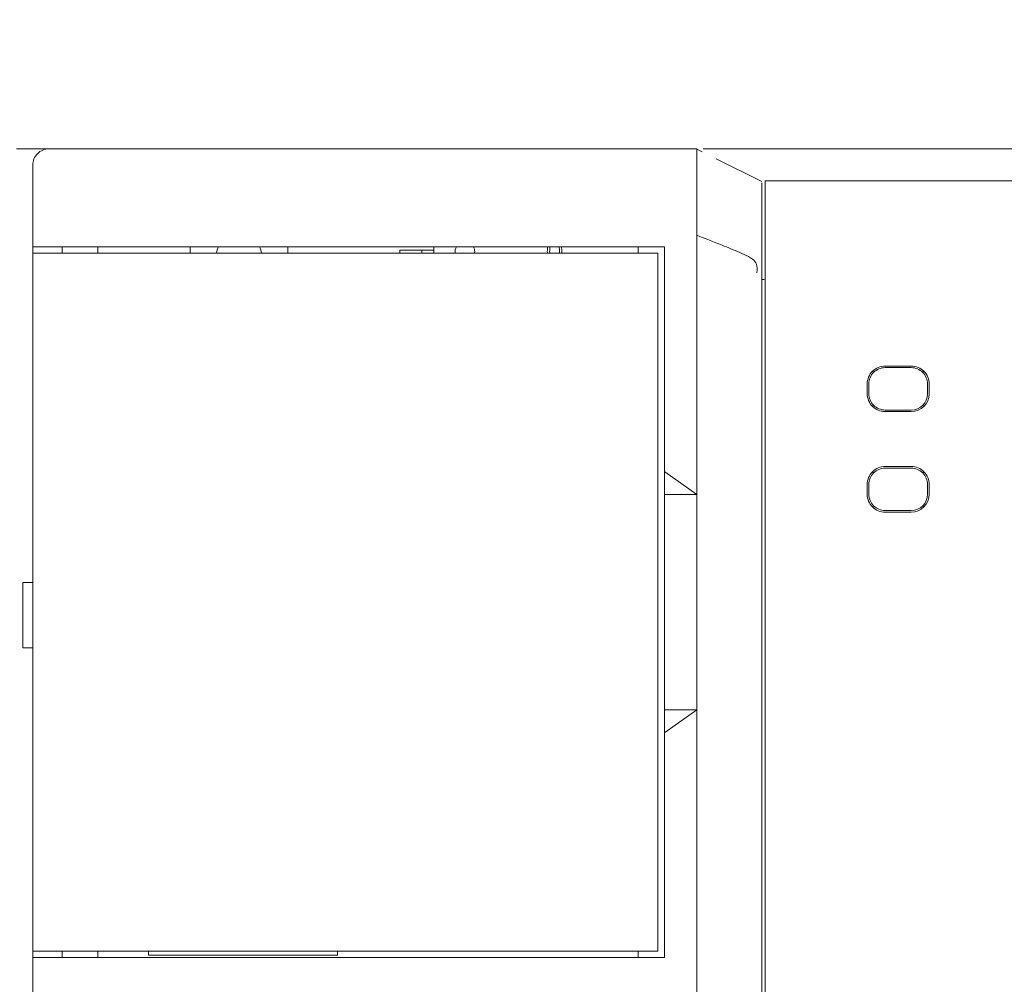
# Model space of a CAD drawing. Header units: millimetres. Extents: x -1114 to 1396, y -630 to 631.
# Tile 475 of 656: x 381 to 411, y -159 to -130. Entities that reach past the tile are written whole.
import ezdxf

# ---------------------------------------------------------------- set-up
doc = ezdxf.new("R2010")
doc.units = ezdxf.units.MM
doc.header["$MEASUREMENT"] = 0

msp = doc.modelspace()

# ---------------------------------------------------------------- linework, layer by layer
at = {"lineweight": 18}
for points, knots in [([(1038.9843, -629.7647), (1038.9843, -629.7647), (-1111.4882, -629.7647), (-1111.4882, -629.7647), (-1111.4882, -629.7647), (-1111.4882, -629.7647), (-1111.4882, 630.7883), (-1111.4882, 630.7883), (-1111.4882, 630.7883), (-1111.4882, 630.7883), (1038.9843, 630.7883), (1038.9843, 630.7883)], [0, 0, 0, 0, 0.3333333, 0.3333333, 0.3333333, 0.3333333, 0.6666667, 0.6666667, 0.6666667, 0.6666667, 1, 1, 1, 1]), ([(382.0788, -133.6727), (381.9462, -133.6727), (381.819, -133.7254), (381.7252, -133.8191), (381.7252, -133.8191), (381.6315, -133.9129), (381.5788, -134.0401), (381.5788, -134.1727)], [0, 0, 0, 0, 0.5, 0.5, 0.5, 0.5, 1, 1, 1, 1]), ([(401.9499, -133.6755), (401.9481, -133.6807), (401.9478, -133.6935), (401.9482, -133.7135), (401.9482, -133.7135), (401.9484, -133.727), (401.9489, -133.7438), (401.9493, -133.764), (401.9493, -133.764), (401.9497, -133.7842), (401.95, -133.8078), (401.95, -133.8348), (401.95, -133.8348), (401.9501, -133.8483), (401.95, -133.8626), (401.9499, -133.8776), (401.9499, -133.8776), (401.9499, -133.8927), (401.9498, -133.9085), (401.9497, -133.9251), (401.9497, -133.9251), (401.9494, -133.9582), (401.9491, -133.9943), (401.9489, -134.0334), (401.9489, -134.0334), (401.9484, -134.1115), (401.948, -134.2014), (401.9481, -134.3035), (401.9481, -134.3035), (401.9481, -134.3162), (401.9481, -134.3292), (401.9481, -134.3423), (401.9481, -134.3423), (401.9481, -134.3554), (401.9481, -134.3686), (401.9482, -134.382), (401.9482, -134.382), (401.9482, -134.4088), (401.9483, -134.4362), (401.9484, -134.4641), (401.9484, -134.4641), (401.9486, -134.52), (401.9488, -134.5782), (401.9491, -134.6386), (401.9491, -134.6386), (401.9496, -134.7594), (401.95, -134.8891), (401.9495, -135.0281), (401.9495, -135.0281), (401.9494, -135.0629), (401.9492, -135.0983), (401.9491, -135.1339), (401.9491, -135.1339), (401.949, -135.1696), (401.9488, -135.2056), (401.9487, -135.2419), (401.9487, -135.2419), (401.9485, -135.3146), (401.9483, -135.3886), (401.9483, -135.464), (401.9483, -135.464), (401.9483, -135.6147), (401.949, -135.7708), (401.9509, -135.9323)], [0, 0, 0, 0, 0.0625, 0.0625, 0.0625, 0.0625, 0.125, 0.125, 0.125, 0.125, 0.1875, 0.1875, 0.1875, 0.1875, 0.25, 0.25, 0.25, 0.25, 0.3125, 0.3125, 0.3125, 0.3125, 0.375, 0.375, 0.375, 0.375, 0.4375, 0.4375, 0.4375, 0.4375, 0.5, 0.5, 0.5, 0.5, 0.5625, 0.5625, 0.5625, 0.5625, 0.625, 0.625, 0.625, 0.625, 0.6875, 0.6875, 0.6875, 0.6875, 0.75, 0.75, 0.75, 0.75, 0.8125, 0.8125, 0.8125, 0.8125, 0.875, 0.875, 0.875, 0.875, 0.9375, 0.9375, 0.9375, 0.9375, 1, 1, 1, 1]), ([(402.1428, -133.6727), (402.1771, -133.6727), (402.2158, -133.6727), (402.2587, -133.6727), (402.2587, -133.6727), (402.3119, -133.6727), (402.3717, -133.6727), (402.4382, -133.6727), (402.4382, -133.6727), (402.4715, -133.6727), (402.5065, -133.6727), (402.5429, -133.6727), (402.5429, -133.6727), (402.5793, -133.6727), (402.6171, -133.6727), (402.6563, -133.6727), (402.6563, -133.6727), (402.813, -133.6727), (402.9917, -133.6727), (403.1925, -133.6727), (403.1925, -133.6727), (403.2427, -133.6727), (403.2943, -133.6727), (403.3473, -133.6727), (403.3473, -133.6727), (403.4003, -133.6727), (403.4543, -133.6727), (403.5091, -133.6727), (403.5091, -133.6727), (403.6189, -133.6727), (403.7324, -133.6727), (403.8494, -133.6727), (403.8494, -133.6727), (403.9665, -133.6727), (404.0871, -133.6727), (404.2115, -133.6727), (404.2115, -133.6727), (404.2736, -133.6727), (404.3368, -133.6727), (404.4008, -133.6727), (404.4008, -133.6727), (404.4649, -133.6727), (404.53, -133.6727), (404.5954, -133.6727), (404.5954, -133.6727), (404.7262, -133.6727), (404.8585, -133.6727), (404.9922, -133.6727), (404.9922, -133.6727), (405.1258, -133.6727), (405.2609, -133.6727), (405.3973, -133.6727), (405.3973, -133.6727), (405.4314, -133.6727), (405.4656, -133.6727), (405.4999, -133.6727), (405.4999, -133.6727), (405.5342, -133.6727), (405.5686, -133.6727), (405.6031, -133.6727), (405.6031, -133.6727), (405.6722, -133.6727), (405.7416, -133.6727), (405.8114, -133.6727), (405.8114, -133.6727), (405.8811, -133.6727), (405.9508, -133.6727), (406.0206, -133.6727), (406.0206, -133.6727), (406.0903, -133.6727), (406.1601, -133.6727), (406.2298, -133.6727), (406.2298, -133.6727), (406.2995, -133.6727), (406.3693, -133.6727), (406.439, -133.6727), (406.439, -133.6727), (406.5088, -133.6727), (406.5785, -133.6727), (406.6482, -133.6727), (406.6482, -133.6727), (406.7877, -133.6727), (406.9272, -133.6727), (407.0667, -133.6727), (407.0667, -133.6727), (409.2983, -133.6727), (411.5299, -133.6727), (413.7615, -133.6727), (413.7615, -133.6727), (418.2248, -133.6727), (422.6881, -133.6727), (427.1513, -133.6727)], [0, 0, 0, 0, 0.0434783, 0.0434783, 0.0434783, 0.0434783, 0.0869565, 0.0869565, 0.0869565, 0.0869565, 0.1304348, 0.1304348, 0.1304348, 0.1304348, 0.173913, 0.173913, 0.173913, 0.173913, 0.2173913, 0.2173913, 0.2173913, 0.2173913, 0.2608696, 0.2608696, 0.2608696, 0.2608696, 0.3043478, 0.3043478, 0.3043478, 0.3043478, 0.3478261, 0.3478261, 0.3478261, 0.3478261, 0.3913043, 0.3913043, 0.3913043, 0.3913043, 0.4347826, 0.4347826, 0.4347826, 0.4347826, 0.4782609, 0.4782609, 0.4782609, 0.4782609, 0.5217391, 0.5217391, 0.5217391, 0.5217391, 0.5652174, 0.5652174, 0.5652174, 0.5652174, 0.6086957, 0.6086957, 0.6086957, 0.6086957, 0.6521739, 0.6521739, 0.6521739, 0.6521739, 0.6956522, 0.6956522, 0.6956522, 0.6956522, 0.7391304, 0.7391304, 0.7391304, 0.7391304, 0.7826087, 0.7826087, 0.7826087, 0.7826087, 0.826087, 0.826087, 0.826087, 0.826087, 0.8695652, 0.8695652, 0.8695652, 0.8695652, 0.9130435, 0.9130435, 0.9130435, 0.9130435, 0.9565217, 0.9565217, 0.9565217, 0.9565217, 1, 1, 1, 1]), ([(403.9485, -134.7135), (403.9485, -134.7395), (403.9485, -134.7747), (403.9485, -134.8192), (403.9485, -134.8192), (403.9485, -134.8414), (403.9485, -134.866), (403.9485, -134.8931), (403.9485, -134.8931), (403.9485, -134.9066), (403.9485, -134.9207), (403.9485, -134.9355), (403.9485, -134.9355), (403.9485, -134.9503), (403.9485, -134.9657), (403.9485, -134.9817), (403.9485, -134.9817), (403.9485, -135.0137), (403.9485, -135.048), (403.9485, -135.0845), (403.9485, -135.0845), (403.9485, -135.1027), (403.9485, -135.1215), (403.9485, -135.1409), (403.9485, -135.1409), (403.9485, -135.1602), (403.9485, -135.1802), (403.9485, -135.2005), (403.9485, -135.2005), (403.9485, -135.2817), (403.9485, -135.3698), (403.9485, -135.4643), (403.9485, -135.4643), (403.9485, -135.5115), (403.9485, -135.5604), (403.9485, -135.611), (403.9485, -135.611), (403.9485, -135.6363), (403.9485, -135.6619), (403.9485, -135.6881), (403.9485, -135.6881), (403.9485, -135.7142), (403.9485, -135.7406), (403.9485, -135.7672), (403.9485, -135.7672), (403.9485, -135.8735), (403.9485, -135.9834), (403.9485, -136.097), (403.9485, -136.097), (403.9485, -136.1537), (403.9485, -136.2115), (403.9485, -136.2702), (403.9485, -136.2702), (403.9485, -136.2995), (403.9485, -136.3292), (403.9485, -136.3589), (403.9485, -136.3589), (403.9485, -136.3886), (403.9485, -136.4183), (403.9485, -136.4481), (403.9485, -136.4481), (403.9485, -136.5672), (403.9485, -136.6869), (403.9485, -136.807)], [0, 0, 0, 0, 0.0625, 0.0625, 0.0625, 0.0625, 0.125, 0.125, 0.125, 0.125, 0.1875, 0.1875, 0.1875, 0.1875, 0.25, 0.25, 0.25, 0.25, 0.3125, 0.3125, 0.3125, 0.3125, 0.375, 0.375, 0.375, 0.375, 0.4375, 0.4375, 0.4375, 0.4375, 0.5, 0.5, 0.5, 0.5, 0.5625, 0.5625, 0.5625, 0.5625, 0.625, 0.625, 0.625, 0.625, 0.6875, 0.6875, 0.6875, 0.6875, 0.75, 0.75, 0.75, 0.75, 0.8125, 0.8125, 0.8125, 0.8125, 0.875, 0.875, 0.875, 0.875, 0.9375, 0.9375, 0.9375, 0.9375, 1, 1, 1, 1]), ([(401.9509, -135.9323), (401.9517, -135.9929), (401.9514, -136.0538), (401.9507, -136.1151), (401.9507, -136.1151), (401.95, -136.1764), (401.9488, -136.2381), (401.9479, -136.2999), (401.9479, -136.2999), (401.9462, -136.4236), (401.9453, -136.5478), (401.9514, -136.6727)], [0, 0, 0, 0, 0.3333333, 0.3333333, 0.3333333, 0.3333333, 0.6666667, 0.6666667, 0.6666667, 0.6666667, 1, 1, 1, 1]), ([(403.7888, -137.4741), (403.8329, -137.2517), (403.7607, -137.1344), (403.6591, -137.0555), (403.6591, -137.0555), (403.6189, -137.0242), (403.5762, -136.9992), (403.5327, -136.9758), (403.5327, -136.9758), (403.4459, -136.929), (403.3562, -136.8892), (403.2662, -136.8501), (403.2662, -136.8501), (403.0862, -136.7719), (402.9042, -136.6989), (402.7223, -136.6262), (402.7223, -136.6262), (402.4644, -136.523), (402.206, -136.4214), (401.9474, -136.3202)], [0, 0, 0, 0, 0.2, 0.2, 0.2, 0.2, 0.4, 0.4, 0.4, 0.4, 0.6, 0.6, 0.6, 0.6, 0.8, 0.8, 0.8, 0.8, 1, 1, 1, 1]), ([(397.7285, -136.6713), (397.7333, -136.7136), (397.7356, -136.7638), (397.7356, -136.8227), (397.7356, -136.8227), (397.7356, -136.8402), (397.7354, -136.8568), (397.735, -136.8728)], [0, 0, 0, 0, 0.5, 0.5, 0.5, 0.5, 1, 1, 1, 1]), ([(397.8064, -136.8729), (397.8069, -136.8565), (397.8072, -136.8398), (397.8072, -136.8227), (397.8072, -136.8227), (397.8072, -136.7681), (397.8048, -136.7171), (397.7988, -136.6708)], [0, 0, 0, 0, 0.5, 0.5, 0.5, 0.5, 1, 1, 1, 1]), ([(403.9485, -136.807), (403.9485, -137.0454), (403.9485, -137.2846), (403.9485, -137.5221), (403.9485, -137.5221), (403.9485, -137.5221), (403.9485, -137.5221), (403.9485, -137.5221)], [0, 0, 0, 0, 0.5, 0.5, 0.5, 0.5, 1, 1, 1, 1]), ([(401.9485, -144.2676), (401.9485, -143.0457), (401.9485, -141.8238), (401.9484, -140.6018), (401.9484, -140.6018), (401.9484, -140.2964), (401.9483, -139.9909), (401.9483, -139.6854), (401.9483, -139.6854), (401.9483, -139.3799), (401.9484, -139.0744), (401.9487, -138.7689), (401.9487, -138.7689), (401.9489, -138.6162), (401.949, -138.4635), (401.949, -138.3107), (401.949, -138.3107), (401.9489, -138.158), (401.9487, -138.0052), (401.9483, -137.8525), (401.9483, -137.8525), (401.9474, -137.547), (401.9462, -137.2415), (401.9538, -136.9361)], [0, 0, 0, 0, 0.1666667, 0.1666667, 0.1666667, 0.1666667, 0.3333333, 0.3333333, 0.3333333, 0.3333333, 0.5, 0.5, 0.5, 0.5, 0.6666667, 0.6666667, 0.6666667, 0.6666667, 0.8333333, 0.8333333, 0.8333333, 0.8333333, 1, 1, 1, 1]), ([(403.9485, -137.5221), (403.9485, -137.7737), (403.9485, -138.0252), (403.9485, -138.2768), (403.9485, -138.2768), (403.9485, -138.5284), (403.9485, -138.7799), (403.9485, -139.0315), (403.9485, -139.0315), (403.9485, -139.5346), (403.9485, -140.0378), (403.9485, -140.5409), (403.9485, -140.5409), (403.9485, -141.5472), (403.9485, -142.5535), (403.9485, -143.5597), (403.9485, -143.5597), (403.9485, -145.5723), (403.9485, -147.5848), (403.9485, -149.5974), (403.9485, -149.5974), (403.9485, -153.6225), (403.9485, -157.6476), (403.9485, -161.6727)], [0, 0, 0, 0, 0.1666667, 0.1666667, 0.1666667, 0.1666667, 0.3333333, 0.3333333, 0.3333333, 0.3333333, 0.5, 0.5, 0.5, 0.5, 0.6666667, 0.6666667, 0.6666667, 0.6666667, 0.8333333, 0.8333333, 0.8333333, 0.8333333, 1, 1, 1, 1]), ([(407.7273, -140.3305), (407.5814, -140.3305), (407.4415, -140.3884), (407.3383, -140.4916), (407.3383, -140.4916), (407.2351, -140.5947), (407.1772, -140.7347), (407.1772, -140.8805)], [0, 0, 0, 0, 0.5, 0.5, 0.5, 0.5, 1, 1, 1, 1]), ([(407.7273, -140.3805), (407.5946, -140.3805), (407.4675, -140.4332), (407.3737, -140.527), (407.3737, -140.527), (407.2799, -140.6208), (407.2273, -140.7479), (407.2273, -140.8805)], [0, 0, 0, 0, 0.5, 0.5, 0.5, 0.5, 1, 1, 1, 1]), ([(409.0773, -140.8805), (409.0773, -140.7347), (409.0194, -140.5947), (408.9162, -140.4916), (408.9162, -140.4916), (408.8131, -140.3884), (408.6731, -140.3305), (408.5273, -140.3305)], [0, 0, 0, 0, 0.5, 0.5, 0.5, 0.5, 1, 1, 1, 1]), ([(409.0273, -140.8805), (409.0273, -140.7479), (408.9746, -140.6208), (408.8808, -140.527), (408.8808, -140.527), (408.787, -140.4332), (408.6599, -140.3805), (408.5273, -140.3805)], [0, 0, 0, 0, 0.5, 0.5, 0.5, 0.5, 1, 1, 1, 1]), ([(407.1772, -141.1805), (407.1772, -141.3264), (407.2351, -141.4663), (407.3383, -141.5695), (407.3383, -141.5695), (407.4415, -141.6727), (407.5814, -141.7306), (407.7273, -141.7306)], [0, 0, 0, 0, 0.5, 0.5, 0.5, 0.5, 1, 1, 1, 1]), ([(407.2273, -141.1805), (407.2273, -141.3131), (407.2799, -141.4403), (407.3737, -141.5341), (407.3737, -141.5341), (407.4675, -141.6279), (407.5946, -141.6805), (407.7273, -141.6805)], [0, 0, 0, 0, 0.5, 0.5, 0.5, 0.5, 1, 1, 1, 1]), ([(407.7273, -143.413), (407.5814, -143.413), (407.4415, -143.4709), (407.3383, -143.5741), (407.3383, -143.5741), (407.2351, -143.6772), (407.1772, -143.8172), (407.1772, -143.963)], [0, 0, 0, 0, 0.5, 0.5, 0.5, 0.5, 1, 1, 1, 1]), ([(407.7273, -143.463), (407.5946, -143.463), (407.4675, -143.5157), (407.3737, -143.6095), (407.3737, -143.6095), (407.2799, -143.7033), (407.2273, -143.8304), (407.2273, -143.963)], [0, 0, 0, 0, 0.5, 0.5, 0.5, 0.5, 1, 1, 1, 1]), ([(409.0773, -143.963), (409.0773, -143.8172), (409.0194, -143.6772), (408.9162, -143.5741), (408.9162, -143.5741), (408.8131, -143.4709), (408.6731, -143.413), (408.5273, -143.413)], [0, 0, 0, 0, 0.5, 0.5, 0.5, 0.5, 1, 1, 1, 1]), ([(409.0273, -143.963), (409.0273, -143.8304), (408.9746, -143.7033), (408.8808, -143.6095), (408.8808, -143.6095), (408.787, -143.5157), (408.6599, -143.463), (408.5273, -143.463)], [0, 0, 0, 0, 0.5, 0.5, 0.5, 0.5, 1, 1, 1, 1]), ([(401.9533, -144.2727), (401.9533, -145.6601), (401.9533, -147.0474), (401.9533, -148.4348), (401.9533, -148.4348), (401.9533, -149.2474), (401.9533, -150.0601), (401.9533, -150.8727)], [0, 0, 0, 0, 0.5, 0.5, 0.5, 0.5, 1, 1, 1, 1]), ([(407.1772, -144.263), (407.1772, -144.4089), (407.2351, -144.5488), (407.3383, -144.652), (407.3383, -144.652), (407.4415, -144.7552), (407.5814, -144.8131), (407.7273, -144.8131)], [0, 0, 0, 0, 0.5, 0.5, 0.5, 0.5, 1, 1, 1, 1]), ([(407.2273, -144.263), (407.2273, -144.3956), (407.2799, -144.5228), (407.3737, -144.6166), (407.3737, -144.6166), (407.4675, -144.7104), (407.5946, -144.763), (407.7273, -144.763)], [0, 0, 0, 0, 0.5, 0.5, 0.5, 0.5, 1, 1, 1, 1])]:
    msp.add_open_spline(points, degree=3, knots=knots, dxfattribs=at)
for points in [[(381.0788, -133.6727), (381.0788, -133.6727), (382.0788, -133.6727), (382.0788, -133.6727)], [(382.0788, -133.6727), (382.0788, -133.6727), (401.9522, -133.6727), (401.9522, -133.6727)], [(382.0788, -133.6727), (382.0788, -133.6727), (401.9525, -133.6727), (401.9525, -133.6727)], [(402.1181, -133.7588), (402.1181, -133.7588), (401.9331, -133.6686), (401.9331, -133.6686)], [(402.54, -133.979), (402.54, -133.979), (403.9485, -134.6764), (403.9485, -134.6764)], [(381.5788, -136.6727), (381.5788, -136.6727), (381.5788, -134.1727), (381.5788, -134.1727)], [(404.0485, -134.6511), (404.0485, -134.6511), (460.2541, -134.6511), (460.2541, -134.6511)], [(404.0485, -136.6511), (404.0485, -136.6511), (404.0485, -134.6511), (404.0485, -134.6511)], [(460.2541, -134.6511), (460.2541, -134.6511), (404.0485, -134.6511), (404.0485, -134.6511)], [(381.5788, -136.6727), (381.5788, -136.6727), (381.5788, -136.873), (381.5788, -136.873)], [(381.5788, -136.873), (381.5788, -136.873), (381.5788, -136.6727), (381.5788, -136.6727)], [(381.5788, -136.6727), (381.5788, -136.6727), (382.0788, -136.6727), (382.0788, -136.6727)], [(382.0788, -136.6727), (382.0788, -136.6727), (400.9557, -136.6727), (400.9557, -136.6727)], [(382.4788, -136.6727), (382.4788, -136.6727), (382.4788, -136.8727), (382.4788, -136.8727)], [(382.4788, -136.8727), (382.4788, -136.8727), (382.4788, -136.6727), (382.4788, -136.6727)], [(383.5788, -136.8727), (383.5788, -136.8727), (383.5788, -136.6727), (383.5788, -136.6727)], [(386.4052, -136.6727), (386.4052, -136.6727), (386.4052, -136.8727), (386.4052, -136.8727)], [(387.2728, -136.6727), (387.2427, -136.736), (387.2224, -136.8034), (387.2124, -136.8727)], [(388.598, -136.8726), (388.588, -136.8033), (388.5677, -136.7359), (388.5377, -136.6727)], [(389.4052, -136.6727), (389.4052, -136.6727), (389.4052, -136.8727), (389.4052, -136.8727)], [(392.8357, -136.7827), (392.8357, -136.7827), (393.3857, -136.7827), (393.3857, -136.7827)], [(392.8357, -136.7827), (392.8357, -136.7827), (392.8357, -136.8727), (392.8357, -136.8727)], [(393.3857, -136.7827), (393.3857, -136.7827), (393.5107, -136.7827), (393.5107, -136.7827)], [(393.5107, -136.8727), (393.5107, -136.8727), (393.5107, -136.7827), (393.5107, -136.7827)], [(393.5107, -136.7827), (393.5107, -136.7827), (393.8857, -136.7827), (393.8857, -136.7827)], [(393.5107, -136.7827), (393.5107, -136.7827), (393.5107, -136.8727), (393.5107, -136.8727)], [(393.8857, -136.8727), (393.8857, -136.8727), (393.8857, -136.6727), (393.8857, -136.6727)], [(394.5759, -136.6727), (394.541, -136.7331), (394.5283, -136.8039), (394.5399, -136.8727)], [(395.1357, -136.8227), (395.1357, -136.77), (395.1218, -136.7183), (395.0955, -136.6727)], [(397.3726, -136.6708), (397.3666, -136.717), (397.3642, -136.7681), (397.3642, -136.8227)], [(397.4358, -136.8227), (397.4358, -136.7638), (397.438, -136.7136), (397.4429, -136.6713)], [(400.1557, -136.6727), (400.1557, -136.6727), (400.1557, -136.873), (400.1557, -136.873)], [(400.9557, -136.6727), (400.9557, -136.6727), (400.9557, -143.5727), (400.9557, -143.5727)], [(401.9538, -136.9361), (401.956, -136.8482), (401.9558, -136.7604), (401.9514, -136.6727)], [(404.0485, -186.6511), (404.0485, -186.6511), (404.0485, -136.6511), (404.0485, -136.6511)], [(381.5788, -136.8727), (381.5788, -136.8727), (382.0788, -136.8727), (382.0788, -136.8727)], [(381.5788, -158.2727), (381.5788, -158.2727), (381.5788, -136.8727), (381.5788, -136.8727)], [(400.7557, -136.8727), (400.7557, -136.8727), (382.0788, -136.8727), (382.0788, -136.8727)], [(395.1315, -136.8727), (395.1343, -136.8562), (395.1357, -136.8394), (395.1357, -136.8227)], [(397.3642, -136.8227), (397.3642, -136.8398), (397.3645, -136.8565), (397.365, -136.8729)], [(397.4364, -136.8728), (397.436, -136.8569), (397.4358, -136.8402), (397.4358, -136.8227)], [(400.7557, -136.8727), (400.7557, -136.8727), (400.7557, -158.2727), (400.7557, -158.2727)], [(403.9485, -137.6727), (403.9485, -137.6727), (403.9711, -137.6727), (404.0152, -137.6727)], [(407.7273, -140.3305), (407.7273, -140.3305), (408.5273, -140.3305), (408.5273, -140.3305)], [(408.5273, -140.3805), (408.5273, -140.3805), (407.7273, -140.3805), (407.7273, -140.3805)], [(407.339, -140.4923), (407.339, -140.4923), (407.3737, -140.527), (407.3737, -140.527)], [(408.8808, -140.527), (408.8808, -140.527), (408.9155, -140.4923), (408.9155, -140.4923)], [(407.1772, -140.8805), (407.1772, -140.8805), (407.1772, -141.1805), (407.1772, -141.1805)], [(407.2273, -140.8805), (407.2273, -140.8805), (407.2273, -141.1805), (407.2273, -141.1805)], [(409.0273, -141.1805), (409.0273, -141.1805), (409.0273, -140.8805), (409.0273, -140.8805)], [(409.0773, -140.8805), (409.0773, -140.8805), (409.0773, -141.1805), (409.0773, -141.1805)], [(408.5273, -141.6805), (408.8034, -141.6805), (409.0273, -141.4567), (409.0273, -141.1805)], [(408.5273, -141.7306), (408.8311, -141.7306), (409.0773, -141.4843), (409.0773, -141.1805)], [(407.339, -141.5688), (407.339, -141.5688), (407.3737, -141.5341), (407.3737, -141.5341)], [(408.9155, -141.5688), (408.9155, -141.5688), (408.8808, -141.5341), (408.8808, -141.5341)], [(407.7273, -141.6805), (407.7273, -141.6805), (408.5273, -141.6805), (408.5273, -141.6805)], [(407.7273, -141.7306), (407.7273, -141.7306), (408.5273, -141.7306), (408.5273, -141.7306)], [(407.7273, -143.413), (407.7273, -143.413), (408.5273, -143.413), (408.5273, -143.413)], [(407.7273, -143.463), (407.7273, -143.463), (408.5273, -143.463), (408.5273, -143.463)], [(400.9557, -144.2727), (400.9557, -144.2727), (400.9557, -143.5727), (400.9557, -143.5727)], [(400.9557, -143.5727), (400.9557, -143.5727), (400.9657, -143.5727), (400.9657, -143.5727)], [(400.9657, -143.5727), (400.9657, -143.5727), (401.9485, -144.2676), (401.9485, -144.2676)], [(407.3737, -143.6095), (407.3737, -143.6095), (407.339, -143.5748), (407.339, -143.5748)], [(408.8808, -143.6095), (408.8808, -143.6095), (408.9155, -143.5748), (408.9155, -143.5748)], [(407.1772, -143.963), (407.1772, -143.963), (407.1772, -144.263), (407.1772, -144.263)], [(407.2273, -144.263), (407.2273, -144.263), (407.2273, -143.963), (407.2273, -143.963)], [(409.0273, -143.963), (409.0273, -143.963), (409.0273, -144.263), (409.0273, -144.263)], [(409.0773, -143.963), (409.0773, -143.963), (409.0773, -144.263), (409.0773, -144.263)], [(400.9557, -150.8727), (400.9557, -150.8727), (400.9557, -144.2727), (400.9557, -144.2727)], [(401.9533, -144.2727), (401.9533, -144.2727), (400.9557, -144.2727), (400.9557, -144.2727)], [(401.9485, -144.2676), (401.9501, -144.2693), (401.9517, -144.271), (401.9533, -144.2727)], [(408.5273, -144.763), (408.8034, -144.763), (409.0273, -144.5392), (409.0273, -144.263)], [(408.5273, -144.8131), (408.8311, -144.8131), (409.0773, -144.5668), (409.0773, -144.263)], [(407.339, -144.6513), (407.339, -144.6513), (407.3737, -144.6166), (407.3737, -144.6166)], [(408.8808, -144.6166), (408.8808, -144.6166), (408.9155, -144.6513), (408.9155, -144.6513)], [(408.5273, -144.763), (408.5273, -144.763), (407.7273, -144.763), (407.7273, -144.763)], [(407.7273, -144.8131), (407.7273, -144.8131), (408.5273, -144.8131), (408.5273, -144.8131)], [(381.2788, -146.9727), (381.2788, -146.9727), (381.2788, -148.9727), (381.2788, -148.9727)], [(381.4788, -146.9727), (381.4788, -146.9727), (381.2788, -146.9727), (381.2788, -146.9727)], [(381.5788, -146.9727), (381.5788, -146.9727), (381.4788, -146.9727), (381.4788, -146.9727)], [(381.4788, -148.9727), (381.4788, -148.9727), (381.2788, -148.9727), (381.2788, -148.9727)], [(381.5788, -148.9727), (381.5788, -148.9727), (381.4788, -148.9727), (381.4788, -148.9727)], [(400.9557, -151.5727), (400.9557, -151.5727), (400.9557, -150.8727), (400.9557, -150.8727)], [(400.9557, -150.8727), (400.9557, -150.8727), (401.9533, -150.8727), (401.9533, -150.8727)], [(401.9485, -150.8778), (401.9485, -150.8778), (400.9657, -151.5727), (400.9657, -151.5727)], [(401.9533, -150.8727), (401.9517, -150.8744), (401.9501, -150.8761), (401.9485, -150.8778)], [(401.9485, -161.6727), (401.9485, -158.0744), (401.9485, -154.4761), (401.9485, -150.8778)], [(400.9657, -151.5727), (400.9657, -151.5727), (400.9557, -151.5727), (400.9557, -151.5727)], [(400.9557, -151.5727), (400.9557, -151.5727), (400.9557, -158.4727), (400.9557, -158.4727)], [(381.5788, -158.2724), (381.5788, -158.2724), (381.5788, -158.4727), (381.5788, -158.4727)], [(381.5788, -158.4727), (381.5788, -158.4727), (381.5788, -158.2724), (381.5788, -158.2724)], [(381.5788, -158.2727), (381.5788, -158.2727), (382.0788, -158.2727), (382.0788, -158.2727)], [(381.5788, -186.6727), (381.5788, -186.6727), (381.5788, -158.4727), (381.5788, -158.4727)], [(381.5788, -158.4727), (381.5788, -158.4727), (382.0788, -158.4727), (382.0788, -158.4727)], [(381.5788, -186.6727), (381.5788, -186.6727), (381.5788, -158.4727), (381.5788, -158.4727)], [(382.0788, -158.2727), (382.0788, -158.2727), (400.7557, -158.2727), (400.7557, -158.2727)], [(400.9557, -158.4727), (400.9557, -158.4727), (382.0788, -158.4727), (382.0788, -158.4727)], [(382.4788, -158.2727), (382.4788, -158.2727), (382.4788, -158.4727), (382.4788, -158.4727)], [(382.4788, -158.4727), (382.4788, -158.4727), (382.4788, -158.2727), (382.4788, -158.2727)], [(383.5788, -158.4727), (383.5788, -158.4727), (383.5788, -158.2727), (383.5788, -158.2727)], [(385.1257, -158.2725), (385.1257, -158.2725), (385.1257, -158.3977), (385.1257, -158.3977)], [(385.1257, -158.3977), (385.1257, -158.3977), (390.9257, -158.3977), (390.9257, -158.3977)], [(390.9257, -158.3977), (390.9257, -158.3977), (390.9257, -158.2725), (390.9257, -158.2725)], [(400.1557, -158.2724), (400.1557, -158.2724), (400.1557, -158.4727), (400.1557, -158.4727)]]:
    msp.add_open_spline(points, degree=3, dxfattribs=at)

doc.saveas('drawing.dxf')
